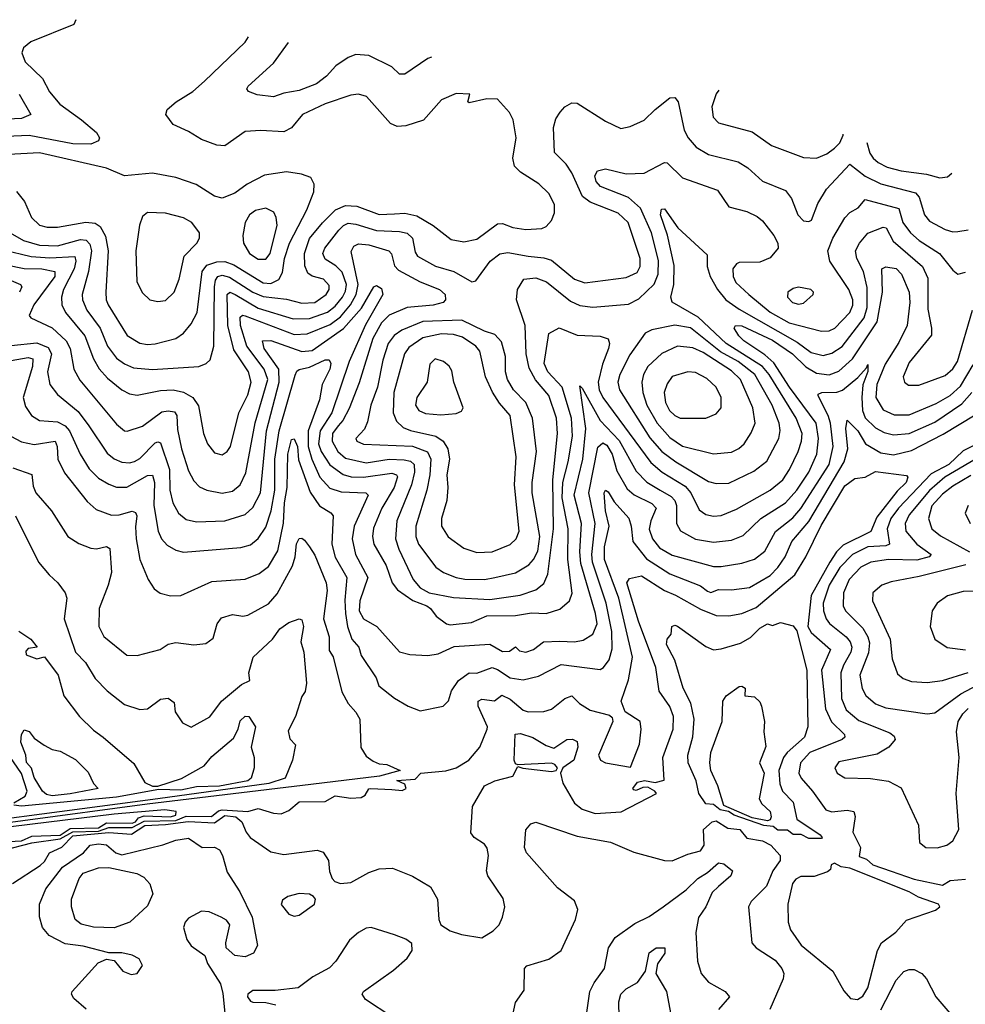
# Model space of a CAD drawing. Extents: x 1173029 to 1307123, y 522559 to 678521.
# Tile 620 of 623: x 1242798 to 1246474, y 666346 to 670174. Entities that reach past the tile are written whole.
import ezdxf

# ---------------------------------------------------------------- set-up
doc = ezdxf.new("R2010")
doc.units = 0

msp = doc.modelspace()

# ---------------------------------------------------------------- linework, layer by layer
at = {"layer": '0CON10XD'}
for points in [[(1243016.7, 670173.9), (1243008.6, 670155), (1242841.9, 670088.1), (1242813.5, 670065), (1242806.4, 670045), (1242819.9, 670009.9), (1242887.3, 669945), (1242914, 669894), (1242954, 669845), (1243038.5, 669785), (1243096.5, 669735), (1243108.5, 669715), (1243105, 669702.5), (1243075, 669690), (1243005, 669691.5), (1242835, 669723.3), (1242715, 669719.1)], [(1242725, 669366.5), (1242813.2, 669315), (1242875, 669297.6), (1242945, 669294.6), (1243035, 669319.3), (1243056.9, 669316.9), (1243071.4, 669301.4), (1243076.9, 669275), (1243065.4, 669194.6), (1243041.6, 669105), (1243042.9, 669085), (1243059.6, 669045), (1243110.6, 668975), (1243140, 668905), (1243175, 668858.1), (1243205, 668836.2), (1243240.8, 668820.8), (1243315, 668814.3), (1243494, 668826), (1243522.8, 668837.2), (1243538.5, 668851.5), (1243553.3, 668905), (1243555.1, 669135), (1243559.4, 669160.6), (1243568.9, 669175), (1243585, 669180.8), (1243613.5, 669173.5), (1243705, 669114.1), (1243745, 669097.5), (1243835, 669087), (1243895, 669071.5), (1243945, 669074.8), (1243989.2, 669105), (1244000.5, 669125), (1244000.5, 669140.5), (1243978.5, 669165), (1243935, 669176.8), (1243918.3, 669188.3), (1243906.9, 669216.9), (1243905.2, 669265), (1243925, 669323.3), (1243975.6, 669384.4), (1244025.4, 669434.6), (1244065, 669451.9), (1244108.6, 669448.6), (1244195, 669417), (1244255, 669419.5), (1244295, 669421.3), (1244341.5, 669411.5), (1244405, 669373.8), (1244475, 669319.5), (1244525, 669310.3), (1244575, 669320.9), (1244655, 669380.7), (1244675, 669381.6), (1244715, 669365.9), (1244765, 669357.8), (1244828.3, 669361.7), (1244845, 669370), (1244865, 669393.3), (1244877, 669423), (1244876.5, 669455), (1244855, 669498.6), (1244816.4, 669536.4), (1244745, 669581.5), (1244721.5, 669605), (1244715.4, 669635), (1244728.2, 669715), (1244715.7, 669784.3), (1244702.6, 669812.6), (1244655, 669864.4), (1244613.5, 669866.5), (1244545, 669851.2), (1244540, 669855), (1244547.5, 669885), (1244495, 669886.9), (1244438, 669862), (1244367.2, 669782.8), (1244299.2, 669760.8), (1244265, 669758.4), (1244239.7, 669769.7), (1244145.6, 669875), (1244115, 669884.1), (1244085, 669880), (1243985, 669846.8), (1243898.1, 669805), (1243855, 669752.9), (1243825, 669737.5), (1243735, 669742.9), (1243675, 669738.8), (1243595, 669683.3), (1243564.2, 669685.8), (1243505, 669708.5), (1243455, 669739.5), (1243395, 669766.7), (1243366.9, 669805), (1243371.4, 669825), (1243406.9, 669855), (1243471.1, 669895), (1243517.1, 669935), (1243675, 670086.7), (1243687.7, 670106.7)], [(1244398.4, 670028.4), (1244385, 670023.4), (1244295, 669961.5), (1244275, 669961.9), (1244245, 669990), (1244155, 670034.6), (1244105, 670038.4), (1244075, 670027.3), (1244027.3, 669995), (1243990.9, 669955), (1243952.2, 669925), (1243885, 669899.2), (1243825, 669888.8), (1243785, 669874.1), (1243721.5, 669881.5), (1243688, 669895), (1243681.2, 669905), (1243686, 669915), (1243784.5, 670005), (1243843.5, 670085.7)], [(1242796.7, 669885), (1242841.4, 669805), (1242805, 669789.2), (1242695, 669785.2)], [(1245516, 669900.4), (1245505, 669885.5), (1245488.2, 669835), (1245493.1, 669795), (1245515, 669773.2), (1245645, 669738), (1245720.8, 669685), (1245845, 669637.8), (1245895, 669635.5), (1245935, 669652.5), (1245965.8, 669674.2), (1245985.8, 669695), (1245999.2, 669725), (1245999.2, 669729.2)], [(1243636.2, 669105), (1243725, 669052.8), (1243861.2, 669011.2), (1243925, 669012.4), (1243995, 669036.9), (1244025, 669060.7), (1244053.4, 669095), (1244065, 669118.2), (1244068.1, 669145), (1244052.1, 669192.1), (1244026.6, 669216.6), (1243985, 669242.5), (1243976.5, 669265), (1243984.1, 669285.9), (1244039.1, 669355), (1244056.4, 669373.6), (1244075, 669382.3), (1244105, 669379), (1244185.2, 669354.8), (1244275, 669351), (1244303.7, 669343.7), (1244325, 669324.5), (1244335, 669270), (1244344.8, 669254.8), (1244415, 669215.8), (1244485.5, 669195.5), (1244555.7, 669154.3), (1244570.8, 669159.2), (1244626.4, 669235), (1244665, 669263.1), (1244695, 669268.4), (1244775, 669254), (1244835, 669248.4), (1244865, 669239.3), (1244954.6, 669164.6), (1244995, 669151.3), (1245155, 669171.1), (1245198.8, 669191.2), (1245209.5, 669215), (1245209.8, 669245), (1245163.6, 669385), (1245125, 669421.4), (1245015, 669464.8), (1244986.1, 669486.1), (1244945, 669578.2), (1244921.9, 669611.9), (1244877.3, 669657.2), (1244873.3, 669755), (1244882, 669788), (1244898.9, 669815), (1244917.1, 669835), (1244945, 669850.5), (1244965, 669850), (1245075, 669778.9), (1245135, 669751.4), (1245171.4, 669758.6), (1245225, 669783.8), (1245268.8, 669825), (1245325, 669870.6), (1245345, 669872), (1245358.1, 669855), (1245380.8, 669745), (1245396.8, 669715), (1245428, 669678), (1245475, 669649.6), (1245591.4, 669621.4), (1245628, 669598), (1245685, 669546.7), (1245775, 669509.5), (1245798.8, 669478.8), (1245823.1, 669415), (1245845, 669391.8), (1245865, 669389.2), (1245876.2, 669395), (1245900.9, 669459.1), (1245934.7, 669515), (1246025, 669611.8), (1246085, 669565.2), (1246145, 669535.2), (1246280.4, 669500.4), (1246294.4, 669484.4), (1246315.2, 669415.2), (1246335, 669390.3), (1246395, 669358.3), (1246425, 669348.9), (1246445, 669350), (1246485, 669356.9)], [(1246091.3, 669695.9), (1246103, 669655), (1246115.1, 669635.1), (1246135, 669618.9), (1246170.5, 669600.5), (1246225, 669585.8), (1246323.2, 669573.2), (1246375, 669558.8), (1246405, 669563.2), (1246421.9, 669576.6)], [(1243295, 668911.2), (1243325, 668914.1), (1243405, 668933.8), (1243435, 668955.5), (1243465, 668991.5), (1243487.4, 669035), (1243507.7, 669195), (1243525, 669219.5), (1243565, 669233), (1243595, 669234.2), (1243630.6, 669220.6), (1243745, 669151.5), (1243775, 669148.7), (1243806, 669164), (1243819.2, 669190.8), (1243828.1, 669245), (1243847.5, 669305), (1243914.8, 669435), (1243942.1, 669505), (1243943.1, 669535), (1243929.8, 669559.8), (1243893.9, 669573.9), (1243835, 669582.6), (1243750.3, 669569.7), (1243682, 669535), (1243635, 669499.4), (1243585, 669480), (1243555, 669487.3), (1243483.6, 669533.6), (1243405, 669560.4), (1243315, 669576.9), (1243205, 669567.2), (1243135, 669596.7), (1242875, 669656.7), (1242755, 669649.7)], [(1242745, 669220.9), (1242815, 669206.9), (1242884.9, 669204.9), (1242934.5, 669195), (1242934.4, 669175), (1242852.7, 669065), (1242834.4, 669024.4), (1242841.2, 669015), (1242925, 668975.7), (1242978.6, 668925), (1242994.4, 668895), (1243009.2, 668815), (1243032.2, 668772.2), (1243175, 668601.5), (1243205, 668575.6), (1243216.4, 668573.6), (1243275, 668594.1), (1243350.8, 668649.2), (1243375, 668653.6), (1243399.4, 668649.4), (1243409.6, 668635), (1243411.2, 668581.2), (1243427.2, 668505), (1243455, 668420), (1243475, 668381.5), (1243497.6, 668357.6), (1243525.2, 668345.2), (1243585, 668333.1), (1243625, 668341.3), (1243655.4, 668365), (1243677.3, 668412.7), (1243713.4, 668606.6), (1243763.2, 668775), (1243748.8, 668815), (1243680.6, 668905), (1243656.8, 668985), (1243655, 669017.8), (1243664.4, 669025.6), (1243675, 669023.2), (1243865, 668950.6), (1243915, 668952), (1244005, 668989.1), (1244045, 669018.3), (1244084.2, 669065.8), (1244106, 669105), (1244113.6, 669145), (1244087.2, 669272.8), (1244097, 669293), (1244115, 669302.2), (1244155, 669298.5), (1244233.3, 669275), (1244243.4, 669263.4), (1244255, 669217.3), (1244270.1, 669200.1), (1244355, 669154.8), (1244430.6, 669125), (1244451.5, 669105), (1244453.3, 669085), (1244444.2, 669075), (1244405.5, 669064.5), (1244304.8, 669055.2), (1244235, 669025.2), (1244205, 668995.7), (1244170.7, 668935), (1244117.9, 668762.1), (1244078.3, 668661.7), (1244054.8, 668615), (1244036.1, 668595), (1244013.9, 668565), (1244013.2, 668535), (1244035, 668495.7), (1244065, 668469.8), (1244145, 668451.5), (1244234.9, 668465.1), (1244293.1, 668463.1), (1244317.2, 668457.2), (1244331.3, 668445), (1244333.3, 668415), (1244321.7, 668365), (1244264.1, 668225), (1244259, 668155), (1244271.6, 668115), (1244327.5, 667997.5), (1244354.6, 667965), (1244389.6, 667945), (1244485, 667928.1), (1244625, 667920), (1244743, 667937), (1244805, 667956.9), (1244835, 667982.2), (1244851.2, 668018.8), (1244872.5, 668195), (1244870.3, 668385), (1244888.7, 668565), (1244885.1, 668625), (1244855, 668712.9), (1244803.7, 668773.7), (1244779, 668819), (1244766.4, 668875), (1244762.5, 668985), (1244729.2, 669085), (1244732.9, 669125), (1244757.5, 669165), (1244805, 669170.3), (1244845.4, 669155), (1244939.6, 669079.6), (1244975, 669062.4), (1245025.9, 669055.9), (1245165, 669068.5), (1245205, 669088.2), (1245263.8, 669146.2), (1245280, 669185), (1245281.9, 669238.1), (1245253.7, 669345), (1245211.7, 669441.7), (1245165, 669482.3), (1245056.4, 669525), (1245039.1, 669545), (1245033.2, 669566.8), (1245043.8, 669586.2), (1245075, 669594.6), (1245155, 669574.8), (1245225, 669577.5), (1245305, 669618.6), (1245315, 669616.9), (1245375, 669559.1), (1245510.5, 669510.5), (1245555, 669445.7), (1245625, 669428), (1245665, 669409.2), (1245685, 669392.5), (1245730, 669335), (1245745.5, 669305), (1245746.2, 669285), (1245715, 669247.7), (1245675, 669231.2), (1245595, 669230), (1245584.4, 669225), (1245570.4, 669205), (1245571.7, 669175), (1245581.6, 669151.6), (1245631.8, 669105), (1245715, 669037.4), (1245789.6, 668995), (1245915, 668962.4), (1245945, 668964.8), (1245966.6, 668975), (1246025.1, 669034.9), (1246036.3, 669063.7), (1246036.8, 669085), (1246021.1, 669125), (1245946.8, 669235), (1245938.9, 669275), (1245958.8, 669325), (1246006, 669404), (1246025, 669424), (1246057.5, 669442.5), (1246085, 669475.4), (1246215, 669440.3), (1246231.6, 669385), (1246260.8, 669345), (1246295, 669314.8), (1246373.4, 669265), (1246425, 669200.5), (1246445, 669184.4), (1246475, 669191.9)], [(1242785.9, 669505.9), (1242817.3, 669467.3), (1242844.6, 669405), (1242875, 669375.4), (1242905, 669367.3), (1242945, 669367.4), (1243055, 669386.7), (1243092.2, 669382.2), (1243110.4, 669370.4), (1243131.9, 669331.9), (1243142, 669275), (1243132.7, 669115), (1243133.8, 669085), (1243141.6, 669065), (1243216.1, 668946.1), (1243265, 668916.5), (1243295, 668911.2)], [(1243335, 669077.9), (1243365, 669082.7), (1243398.5, 669115), (1243418.5, 669165), (1243436.9, 669255), (1243486.7, 669305), (1243497.5, 669325), (1243497.1, 669345), (1243467.8, 669385), (1243435, 669403.4), (1243365, 669422.3), (1243295, 669424), (1243275, 669408.8), (1243264.4, 669375), (1243249.1, 669275), (1243253.5, 669155), (1243275, 669111.4), (1243304.2, 669085), (1243335, 669077.9)], [(1243755, 669242.8), (1243771.5, 669265), (1243798.6, 669375), (1243795.3, 669405.3), (1243785.6, 669425), (1243755, 669441.2), (1243715, 669432.2), (1243691.8, 669415), (1243674.8, 669385), (1243665.2, 669335), (1243667.7, 669305), (1243690.9, 669265), (1243725, 669243.2), (1243755, 669242.8)], [(1244266.2, 668396.2), (1244253.4, 668355), (1244205.9, 668275), (1244173.5, 668196.5), (1244169, 668165), (1244174.3, 668135), (1244222.5, 668052.5), (1244246.2, 667985), (1244267, 667957), (1244326.2, 667916.2), (1244380.6, 667895), (1244395.5, 667885), (1244417.5, 667855), (1244457.1, 667825), (1244471, 667821), (1244555, 667830.3), (1244614.3, 667855.7), (1244725, 667857.3), (1244787.6, 667867.6), (1244845, 667865.3), (1244897.3, 667882.7), (1244935.2, 667914.8), (1244945.2, 667944.8), (1244928.8, 668075), (1244929.6, 668195), (1244907.1, 668315), (1244910, 668375), (1244930.7, 668455), (1244946.5, 668555), (1244943.7, 668625), (1244906.4, 668745), (1244850.6, 668805), (1244836.6, 668836.6), (1244855, 668954), (1244895, 668976.5), (1244965, 668947.5), (1245055, 668943.5), (1245085, 668933.1), (1245090.6, 668915), (1245087.3, 668895), (1245063.2, 668835), (1245047, 668765), (1245051.1, 668735), (1245065, 668704.7), (1245251.9, 668451.9), (1245295, 668415.2), (1245385, 668360.7), (1245406.5, 668335), (1245438.8, 668268.8), (1245465, 668250.6), (1245495, 668244.2), (1245525, 668246.6), (1245585, 668270.9), (1245715.8, 668344.2), (1245764.6, 668385.4), (1245791, 668425), (1245824, 668495), (1245836.7, 668535), (1245839.1, 668565), (1245815.8, 668625), (1245711.3, 668795), (1245685.4, 668825.4), (1245544.9, 668914.9), (1245435, 669017.2), (1245335, 669075.5), (1245329.2, 669095), (1245340.9, 669145), (1245342, 669218), (1245315.9, 669335.9), (1245289.5, 669415), (1245293.3, 669436.7), (1245305, 669438.2), (1245356.2, 669365), (1245470.2, 669260.2), (1245470.5, 669215), (1245481.6, 669175), (1245510.2, 669125), (1245542.6, 669085), (1245595, 669048.5), (1245820.4, 668920.4), (1245875, 668879.6), (1245921.9, 668868.1), (1245955, 668876.9), (1245995, 668903.9), (1246081.2, 669015), (1246091.8, 669055), (1246092.1, 669132.1), (1246077.9, 669195), (1246052.8, 669245), (1246047.5, 669275), (1246061.9, 669305), (1246095, 669343.9), (1246155, 669367.8), (1246166.8, 669365), (1246193, 669313), (1246306.9, 669215), (1246328.8, 669168.8), (1246327.9, 669047.9), (1246342.5, 668975), (1246342.1, 668947.9), (1246255, 668840.5), (1246232.5, 668785), (1246237.1, 668765), (1246252.4, 668752.4), (1246293.6, 668753.6), (1246395, 668790.6), (1246425, 668816.7), (1246443.4, 668845), (1246501.4, 669045)], [(1242735, 669279), (1242842.9, 669252.9), (1242915, 669248), (1243012.8, 669252.8), (1243016.8, 669235), (1243010.4, 669205), (1242969, 669125), (1242960.8, 669095), (1242961.9, 669065), (1242976.2, 669035), (1243052, 668945), (1243084.8, 668855), (1243106.9, 668816.9), (1243139.9, 668779.9), (1243195.2, 668735.2), (1243225, 668719.7), (1243255, 668714.7), (1243345, 668732.1), (1243395, 668734.4), (1243435.5, 668725.5), (1243471.5, 668705), (1243493, 668673), (1243512.1, 668565), (1243527.9, 668525), (1243555, 668489.4), (1243585, 668482.5), (1243605, 668495.6), (1243617.1, 668515), (1243650.4, 668645), (1243685, 668715.6), (1243697.3, 668765), (1243687.2, 668805), (1243630.4, 668890.4), (1243607.6, 668985), (1243604.2, 669105), (1243615, 669114.3), (1243636.2, 669105)], [(1242765, 668849.1), (1242831.1, 668861.1), (1242848.9, 668855), (1242848.6, 668825), (1242811.4, 668705), (1242820.4, 668670.4), (1242844.7, 668635), (1242875, 668615.7), (1242945, 668610.2), (1242975.3, 668595.3), (1242992.1, 668575), (1243033.9, 668485), (1243068.2, 668428.2), (1243105, 668391.6), (1243145, 668367.9), (1243175, 668356.8), (1243215, 668356.7), (1243295, 668402.2), (1243315, 668402.5), (1243321.8, 668375), (1243319, 668285), (1243336.9, 668185), (1243349.6, 668155), (1243371, 668131), (1243405, 668110.9), (1243435, 668104.1), (1243658.1, 668121.9), (1243695, 668132.7), (1243725, 668156.9), (1243755, 668200.9), (1243776.1, 668263.9), (1243790.5, 668345), (1243789.7, 668465), (1243806.5, 668575), (1243868.7, 668791.3), (1243875, 668807.1), (1243885, 668813.6), (1243925, 668822.4), (1243985, 668852.1), (1244001.3, 668851.3), (1244007.8, 668837.8), (1244004.3, 668815), (1243973.9, 668756.1), (1243963.7, 668696.3), (1243919.5, 668575), (1243920, 668515), (1243934.3, 668465), (1243965, 668395.3), (1244003.1, 668353.1), (1244048.3, 668338.3), (1244143.8, 668335), (1244152.5, 668325), (1244098.7, 668205), (1244090.8, 668155), (1244103.6, 668095), (1244151.7, 668005), (1244120.5, 667915), (1244118, 667875), (1244134.2, 667844.2), (1244186.8, 667815), (1244275, 667715.7), (1244315, 667705.6), (1244385, 667701.5), (1244425, 667708.2), (1244487.3, 667737.3), (1244625, 667746.1), (1244675, 667718.1), (1244701.7, 667718.3), (1244725, 667735.6), (1244740.7, 667720.7), (1244765, 667714.5), (1244795, 667724.7), (1244834.8, 667755.2), (1244897.4, 667757.4), (1244955, 667755.2), (1244988.8, 667761.2), (1245025.7, 667784.3), (1245042.9, 667825), (1245036.5, 667865), (1244979.4, 668059.4), (1244975.6, 668105), (1244981.6, 668215), (1244952.9, 668325), (1244987.2, 668465), (1244999.1, 668585), (1244975, 668750), (1244985, 668741.2), (1245055, 668616.2), (1245128, 668538), (1245195, 668418.6), (1245236.2, 668376.2), (1245287.8, 668345), (1245330.3, 668320.3), (1245344.4, 668304.4), (1245351.4, 668285), (1245350.6, 668215), (1245367, 668187), (1245425, 668154.3), (1245495, 668143.2), (1245565, 668150.7), (1245611, 668169), (1245678.4, 668235), (1245775, 668296.1), (1245819.1, 668345), (1245866.2, 668415), (1245897.2, 668485), (1245902.7, 668545), (1245893.5, 668605), (1245790.4, 668745), (1245730.2, 668840.2), (1245695, 668871.1), (1245613.3, 668925), (1245593.1, 668945), (1245575.7, 668975), (1245580, 668985), (1245605, 668984), (1245725, 668927.5), (1245802.2, 668875), (1245853.7, 668823.7), (1245895, 668799.3), (1245945, 668793.3), (1245982.8, 668807.2), (1246035, 668855.7), (1246130.6, 668999.4), (1246151.7, 669115), (1246148.9, 669205), (1246165, 669212.5), (1246205, 669206.1), (1246225.9, 669185), (1246255.7, 669115), (1246257.9, 669075), (1246247.2, 668985), (1246215, 668919.1), (1246162.2, 668835), (1246130.1, 668755), (1246125.7, 668705), (1246155, 668656.5), (1246197.2, 668637.2), (1246255, 668638), (1246361.1, 668681.1)], [(1242765, 669159.8), (1242801.5, 669145), (1242806.9, 669135), (1242797.6, 669115)], [(1242765, 668907.8), (1242865, 668918.1), (1242909.5, 668899.5), (1242922, 668875), (1242906.1, 668805), (1242915.3, 668755), (1242945, 668717.2), (1243025, 668650.3), (1243067.3, 668595), (1243138.4, 668488.4), (1243165, 668466.5), (1243195, 668453.2), (1243225, 668450.9), (1243245, 668456.1), (1243265, 668468.4), (1243325, 668528.2), (1243335, 668533.1), (1243345, 668528.5), (1243380.3, 668425), (1243382, 668345), (1243393.9, 668295), (1243415, 668255.4), (1243445, 668231.1), (1243485, 668221.2), (1243595, 668225.8), (1243675, 668250.3), (1243705, 668277.3), (1243733.8, 668335), (1243757.8, 668575), (1243806.6, 668765), (1243804.9, 668815), (1243749, 668895), (1243742.3, 668925), (1243775, 668926.5), (1243895, 668883.5), (1243935, 668888.1), (1244056.9, 668973.1), (1244127.1, 669052.9), (1244175, 669135.6), (1244185, 669140), (1244205, 669129.2), (1244209.2, 669105), (1244142.9, 668987.1), (1244079.2, 668845), (1244011.4, 668645), (1243966.7, 668575), (1243959.4, 668525), (1243970.6, 668495), (1244003.1, 668443.1), (1244055.6, 668405.6), (1244086.5, 668396.5), (1244135, 668395.1), (1244245, 668411.2), (1244262.5, 668405), (1244266.2, 668396.2)], [(1245825, 669068.2), (1245845, 669072.2), (1245882.5, 669105), (1245883.3, 669115), (1245873.3, 669125), (1245825, 669134.4), (1245805, 669129.4), (1245784.4, 669115), (1245783.1, 669095), (1245802, 669075), (1245825, 669068.2)], [(1244605, 667997), (1244645, 668004.8), (1244725, 668023.9), (1244777.5, 668055), (1244795.8, 668075), (1244811.9, 668108.1), (1244820.4, 668165), (1244790.4, 668335), (1244790.1, 668375), (1244807.1, 668495), (1244792, 668625), (1244765.4, 668685.4), (1244717.7, 668735), (1244694.8, 668775), (1244686.9, 668805), (1244686.6, 668865), (1244671.3, 668921.3), (1244645, 668950.4), (1244605, 668962.3), (1244516.3, 669006.3), (1244365, 669000.7), (1244283.3, 668966.6), (1244253.3, 668946.7), (1244230.6, 668915), (1244209.9, 668849.9), (1244189.5, 668745), (1244163.4, 668675), (1244149.8, 668610.2), (1244138.6, 668581.4), (1244105, 668545.8), (1244108.6, 668535), (1244135, 668523.9), (1244325, 668515.4), (1244383.5, 668493.5), (1244396.1, 668465), (1244391.8, 668405), (1244380.7, 668345), (1244338.3, 668205), (1244338.4, 668165), (1244348, 668135), (1244415.6, 668045.6), (1244445, 668025.3), (1244494.2, 668005), (1244529.1, 667999.1), (1244605, 667997)], [(1245505, 668370.5), (1245555, 668372.6), (1245652, 668418), (1245702.9, 668457.1), (1245748.9, 668545), (1245753.8, 668576.2), (1245750.2, 668605), (1245723.2, 668675), (1245655.2, 668795), (1245591.1, 668845), (1245522.6, 668882.6), (1245405, 668975.8), (1245345, 668986), (1245255, 668968.7), (1245229.4, 668955), (1245169.2, 668870.8), (1245130.7, 668795), (1245122.6, 668765), (1245129.5, 668735), (1245248, 668548), (1245293.9, 668495), (1245348.2, 668455), (1245475, 668378.8), (1245505, 668370.5)], [(1244575, 668102), (1244635, 668104.7), (1244705, 668133.1), (1244727.7, 668155), (1244740, 668185), (1244721.1, 668365), (1244727.6, 668475), (1244705.3, 668635), (1244662.8, 668682.8), (1244636.2, 668726.2), (1244608.6, 668785), (1244586.8, 668885), (1244571.8, 668905), (1244519.4, 668939.4), (1244485, 668950.3), (1244438, 668952), (1244365, 668936.8), (1244311.2, 668898.8), (1244293.4, 668875), (1244252.5, 668725), (1244250.2, 668645), (1244262.7, 668612.7), (1244288.6, 668588.6), (1244316.8, 668576.8), (1244415.2, 668555.2), (1244444.7, 668535), (1244462.4, 668505), (1244468.4, 668465), (1244459, 668405), (1244463, 668355), (1244458.6, 668305), (1244437.8, 668235), (1244437.5, 668205), (1244463.4, 668163.4), (1244525, 668118.8), (1244575, 668102)], [(1245495, 668485.9), (1245565, 668493.1), (1245593.6, 668506.4), (1245614.7, 668525.3), (1245641.9, 668568.1), (1245656.8, 668605), (1245647.6, 668665), (1245599.6, 668775), (1245565, 668808.7), (1245455, 668880.4), (1245415, 668898.6), (1245355, 668905.2), (1245294, 668876), (1245239.5, 668825), (1245222.5, 668795), (1245216.5, 668765), (1245220.6, 668725), (1245235.5, 668675), (1245276.6, 668605), (1245325, 668549), (1245375, 668515.2), (1245495, 668485.9)], [(1244435, 668638), (1244495, 668642.7), (1244515, 668651.4), (1244521.4, 668665), (1244485.3, 668765.3), (1244478.2, 668808.2), (1244467.1, 668827.1), (1244445.8, 668845), (1244413.8, 668855), (1244391.8, 668835), (1244381.8, 668765), (1244342.5, 668705), (1244336.9, 668675), (1244350, 668655), (1244375, 668642.9), (1244435, 668638)], [(1245080.2, 668520.2), (1245101.1, 668485), (1245119.9, 668419.9), (1245159.7, 668349.7), (1245186.5, 668326.5), (1245255, 668293), (1245272.4, 668275), (1245251, 668225), (1245245, 668192.5), (1245258, 668155), (1245285, 668121), (1245335, 668092.3), (1245495, 668048.4), (1245525, 668047.6), (1245605, 668060.7), (1245655, 668076.6), (1245695, 668107.8), (1245736.5, 668183.5), (1245803.1, 668236.9), (1245835, 668273.9), (1245944.3, 668445), (1245960.7, 668515), (1245949.6, 668605), (1245940.8, 668635), (1245901.3, 668711.3), (1245902.3, 668717.8), (1245916, 668724), (1245974.5, 668725.5), (1245996.7, 668733.3), (1246056.7, 668783.3), (1246090, 668820), (1246095, 668833.3), (1246095, 668806.7), (1246075.9, 668754.1), (1246071.4, 668705), (1246073.9, 668655), (1246085, 668626.6), (1246125, 668587.1), (1246158.6, 668568.6), (1246195, 668560.4), (1246255, 668565.5), (1246355, 668608.6), (1246459.9, 668680.1), (1246498.6, 668725)], [(1246361.1, 668681.1), (1246415, 668712.2), (1246455, 668748.7), (1246505, 668831.8)], [(1245465, 668624.4), (1245505, 668641.5), (1245524.6, 668665), (1245524.6, 668705), (1245505.4, 668745), (1245468.7, 668778.7), (1245425, 668801.8), (1245395, 668804.5), (1245335, 668786.2), (1245315, 668758.6), (1245302.7, 668725), (1245309, 668685), (1245324.6, 668654.6), (1245345, 668634.7), (1245365, 668625.3), (1245465, 668624.4)], [(1242735.6, 666945), (1242845, 666973.6), (1242955, 666988.9), (1243005, 667016.7), (1243105, 667018.9), (1243145, 667033.8), (1243235, 667033.6), (1243281.7, 667058.3), (1243405, 667060.1), (1243445, 667077.3), (1243543.9, 667076.1), (1243571.6, 667098.4), (1243585, 667101.9), (1243685, 667096), (1243725, 667107.2), (1243785, 667089.1), (1243815, 667086.8), (1243845, 667099), (1243885, 667132.5), (1243985, 667134.9), (1244025, 667156.3), (1244085, 667147.8), (1244125, 667149.3), (1244141.4, 667158.6), (1244155, 667183.5), (1244162.5, 667185), (1244245, 667180.5), (1244285, 667177.4), (1244300.8, 667185), (1244295, 667202), (1244263.8, 667216.2), (1244335, 667221.1), (1244357.5, 667245), (1244455, 667253.9), (1244495, 667264.8), (1244544.4, 667295), (1244586.2, 667345), (1244615.9, 667415), (1244617.2, 667425), (1244580, 667505), (1244580.8, 667525), (1244595, 667531.9), (1244643.9, 667526.1), (1244672.6, 667547.4), (1244705, 667531.7), (1244755, 667489.2), (1244775, 667483.2), (1244835, 667484), (1244865, 667493.2), (1244917.3, 667535), (1244945, 667545.8), (1244974, 667515), (1245015, 667489.1), (1245090.5, 667470.5), (1245100.7, 667460.7), (1245103.3, 667445), (1245047.8, 667315), (1245056.1, 667295), (1245075, 667284.9), (1245171.8, 667268.2), (1245207, 667357), (1245213.6, 667415), (1245209.4, 667445), (1245152.3, 667482.3), (1245135.5, 667525), (1245165, 667608), (1245180.5, 667695), (1245127.7, 667925), (1245071, 668075), (1245072, 668125), (1245089.6, 668205), (1245074.6, 668265), (1245070, 668335), (1245075, 668344.3), (1245085, 668338.2), (1245109.2, 668299.2), (1245165.6, 668235.6), (1245174.8, 668204.8), (1245180.9, 668145), (1245235, 668078.1), (1245325, 668020), (1245445, 667973.4), (1245471.8, 667951.8), (1245485, 667946.9), (1245515, 667959), (1245565, 667957.6), (1245635, 667966.4), (1245715, 668012.7), (1245745, 668043.7), (1245773.5, 668085), (1245800, 668145), (1245865, 668222.9), (1246003.1, 668455), (1246017.7, 668505), (1246009.1, 668585), (1246015, 668617.5), (1246055.6, 668575), (1246085.5, 668525.5), (1246145, 668490.5), (1246195, 668482.1), (1246265, 668499.4), (1246387.9, 668562.1), (1246511.7, 668638.3)], [(1242764.4, 668554.4), (1242805, 668532.8), (1242855, 668522.4), (1242935.8, 668535.8), (1242944.5, 668514.5), (1242946.2, 668465), (1242972.5, 668412.5), (1243060.6, 668300.6), (1243095, 668270), (1243155, 668247.2), (1243185, 668248.4), (1243235, 668262.6), (1243248.1, 668258.1), (1243252.9, 668245), (1243247.9, 668202.1), (1243251.3, 668155), (1243264.7, 668075), (1243297.7, 667997.7), (1243321.4, 667961.4), (1243343.8, 667943.8), (1243385, 667933.6), (1243424.6, 667935.4), (1243545, 667990), (1243675, 667998.8), (1243728.9, 668021.1), (1243765, 668048.2), (1243801.4, 668108.6), (1243823.6, 668216.4), (1243827.2, 668295), (1243838.1, 668355), (1243840.8, 668485), (1243855, 668541.4), (1243865, 668544.3), (1243877.9, 668515), (1243882.5, 668462.5), (1243927.6, 668337.6), (1243963.9, 668283.9), (1244007, 668257), (1244016.2, 668245), (1244011.1, 668135), (1244024.9, 668084.9), (1244069.3, 668005), (1244062.6, 667917.4), (1244065.2, 667865.2), (1244071.9, 667815), (1244089.8, 667765), (1244115.9, 667735), (1244125, 667701.9), (1244183.8, 667615), (1244193.6, 667583.6), (1244255, 667536.7), (1244308, 667505), (1244355, 667486.7), (1244444.4, 667505.6), (1244464.6, 667525.4), (1244476.7, 667565), (1244504, 667605), (1244545, 667634.7), (1244575, 667633.7), (1244635, 667654.7), (1244655, 667648.1), (1244705, 667615.3), (1244755, 667607.4), (1244815, 667621.4), (1244902.6, 667667.4), (1245055, 667647.8), (1245067.2, 667655), (1245089.1, 667685), (1245101.7, 667728.3), (1245099.4, 667795), (1245077.8, 667905), (1245024.4, 668065), (1245021.8, 668095), (1245034.6, 668215), (1245010.1, 668335), (1245045, 668512.5), (1245065, 668529.3), (1245080.2, 668520.2)], [(1246617.8, 668575), (1246465, 668497.9), (1246409.5, 668445), (1246341.1, 668408.9), (1246213.8, 668275), (1246183.7, 668235), (1246170, 668195), (1246179.2, 668135), (1246165, 668128.2), (1246095, 668124.9), (1246035.2, 668095), (1245986.2, 668043.8), (1245945.2, 667975), (1245921.7, 667905), (1245923, 667875), (1245932.4, 667845), (1245946.1, 667826.1), (1246010.5, 667775), (1246026, 667755), (1246032.1, 667735), (1246028.8, 667715), (1245999.8, 667665), (1245990.5, 667635), (1245993.2, 667535), (1246011.1, 667491.1), (1246060.4, 667449.6), (1246181, 667401), (1246197.8, 667387.8), (1246201.5, 667375), (1246176.2, 667345), (1246131.1, 667318.9), (1245982, 667288), (1245966.9, 667265), (1245975.5, 667245), (1246005, 667226.5), (1246105, 667223.4), (1246175, 667212.8), (1246225, 667187.8), (1246292.4, 667042.4), (1246295.7, 666975), (1246320, 666955), (1246365, 666953.8), (1246402, 666965), (1246425, 666981.1), (1246448.9, 667025), (1246438.1, 667165), (1246450, 667305), (1246439.7, 667405), (1246445.9, 667445), (1246463.6, 667475), (1246485, 667496.2)], [(1246529.3, 668475), (1246394.1, 668395), (1246335, 668343.1), (1246255, 668249), (1246239.8, 668215), (1246242.5, 668185), (1246285.3, 668135), (1246341.5, 668095), (1246332.9, 668085), (1246285, 668072.1), (1246175, 668075.4), (1246106.9, 668065), (1246067.5, 668045), (1246022.7, 667997.3), (1246000, 667945), (1245999, 667895), (1246008.4, 667875), (1246075, 667807.6), (1246095.1, 667775.1), (1246100.8, 667750.8), (1246098.1, 667711.9), (1246064.2, 667625), (1246073.4, 667573.4), (1246086.7, 667546.7), (1246124.4, 667514.4), (1246165, 667498.1), (1246325, 667474.6), (1246355, 667479.1), (1246456.7, 667553.3), (1246635, 667647.8)], [(1242771.5, 668431.5), (1242845.9, 668405.9), (1242850.8, 668360.8), (1242860.9, 668335), (1242922.2, 668265), (1242985.6, 668165), (1243027.9, 668137.9), (1243075, 668119.1), (1243096.3, 668116.3), (1243135, 668126.1), (1243148.6, 668118.6), (1243154.7, 668025), (1243142.7, 667975), (1243107.5, 667885), (1243105.3, 667815), (1243125, 667775.5), (1243215, 667703.5), (1243255, 667702.5), (1243344.6, 667725.4), (1243375, 667745.6), (1243405, 667752.1), (1243475, 667743.5), (1243521.5, 667748.5), (1243550.5, 667769.5), (1243565.4, 667825), (1243582.1, 667847.9), (1243625, 667861.3), (1243665, 667854.6), (1243685, 667858.5), (1243765, 667903.3), (1243798.8, 667941.2), (1243858.9, 668051.1), (1243869.3, 668085), (1243874.5, 668135.5), (1243885, 668157.1), (1243895, 668158.6), (1243905, 668150.6), (1243925, 668124.6), (1243945, 668091.8), (1243990, 667985), (1243994, 667955), (1243978.5, 667845), (1244001.6, 667775), (1244001.5, 667721.5), (1244016.9, 667696.9), (1244051, 667561), (1244074.8, 667514.8), (1244105, 667481.9), (1244120.4, 667455), (1244124.6, 667344.6), (1244145, 667311.2), (1244171.7, 667291.7), (1244195, 667281.2), (1244225, 667278), (1244277.5, 667255), (1244196.8, 667233.2), (1243930.5, 667200.5), (1243294, 667124), (1242326, 666994)], [(1242770, 666815), (1242877.5, 666885), (1242895, 666901.4), (1242914.5, 666935), (1242962.6, 666957.4), (1243005, 667000.6), (1243145, 667014.2), (1243232.6, 667007.4), (1243285, 667040.7), (1243365.2, 667045.2), (1243453.6, 667056.4), (1243555, 667051.3), (1243595, 667080.4), (1243638.7, 667075), (1243661.9, 667055), (1243678.9, 667015), (1243694.5, 666995), (1243775, 666938.5), (1243825, 666927.8), (1243954.4, 666945.6), (1243977.6, 666937.6), (1243998.6, 666905), (1244002.6, 666862.6), (1244012.5, 666835), (1244023.4, 666823.4), (1244045, 666815.6), (1244085, 666818.9), (1244155, 666858), (1244195, 666872.5), (1244247.5, 666875), (1244325, 666844.2), (1244395, 666802), (1244421.9, 666755), (1244427.1, 666675), (1244435.7, 666655), (1244470.9, 666630.9), (1244515, 666616.9), (1244595, 666604.7), (1244639, 666631), (1244661.6, 666655), (1244675.3, 666685), (1244683.8, 666725), (1244677.4, 666757.4), (1244617.5, 666845), (1244613.3, 666865), (1244620.7, 666925), (1244615, 666952.5), (1244605, 666968.1), (1244564.5, 666994.5), (1244552.2, 667012.2), (1244558.1, 667115), (1244604.4, 667195), (1244645.6, 667215), (1244715, 667232.6), (1244735, 667270.8), (1244753.8, 667263.8), (1244865, 667251.2), (1244882.9, 667255), (1244888.8, 667265), (1244878.5, 667278.5), (1244865, 667283.6), (1244735, 667276.9), (1244725, 667281.1), (1244719.7, 667295), (1244723.8, 667396.2), (1244745, 667398.9), (1244793.2, 667383.2), (1244845, 667352.7), (1244875, 667342.2), (1244925, 667375.3), (1244947.1, 667377.1), (1244965, 667367.1), (1244968, 667345), (1244951.9, 667295), (1244909.7, 667265), (1244900, 667245), (1244909.6, 667205), (1244955, 667127.8), (1244985, 667104.7), (1245035, 667088.1), (1245135.9, 667094.1), (1245272.9, 667165), (1245266.9, 667175), (1245240.4, 667190.4), (1245221, 667189), (1245195, 667176.9), (1245185, 667180), (1245181.4, 667185), (1245199.9, 667210.1), (1245226.2, 667216.2), (1245268.5, 667208.5), (1245303, 667217), (1245298.3, 667305), (1245337.7, 667415), (1245339.8, 667465), (1245325, 667503.6), (1245283.8, 667563.8), (1245271, 667655), (1245203.5, 667835), (1245158.7, 667985), (1245169, 668001), (1245215, 668011.1), (1245304.3, 667954.3), (1245346.9, 667936.9), (1245445, 667882.1), (1245505, 667857.1), (1245554.1, 667855.9), (1245605, 667865.2), (1245660.9, 667889.1), (1245810.7, 668015), (1245854.1, 668085), (1245912.9, 668207.1), (1246005, 668361.2), (1246045, 668390.5), (1246085, 668395.7), (1246125, 668417.1), (1246245, 668402), (1246250.8, 668395), (1246243.8, 668375), (1246208.9, 668341.1), (1246129.6, 668240.4), (1246106.5, 668183.5), (1245999.1, 668130.9), (1245973.1, 668105), (1245947.5, 668065), (1245874.2, 667935), (1245861.8, 667815), (1245875, 667792), (1245949.5, 667725), (1245915.4, 667645), (1245930.4, 667495), (1245954, 667444), (1246003.6, 667395), (1246005.5, 667385), (1245995.2, 667374.8), (1245870, 667325), (1245832.6, 667285), (1245826.8, 667245), (1245835.4, 667225.4), (1245880, 667175), (1245931.3, 667101.3), (1245955, 667094.8), (1246015, 667100.8), (1246040, 667095), (1246045.5, 667075.5), (1246036.7, 667015), (1246066.1, 666956.1), (1246061.1, 666921.1), (1246090, 666910), (1246115, 666887.9), (1246185, 666862.9), (1246275, 666832.2), (1246385, 666809.1), (1246415, 666826.7), (1246475, 666832.3)], [(1246495, 668401.7), (1246425, 668360.8), (1246385, 668328.8), (1246344, 668284), (1246330.9, 668235), (1246344.1, 668195), (1246377.1, 668167.1), (1246489.6, 668105)], [(1246484.4, 668285), (1246473.5, 668255), (1246492.2, 668215)], [(1242782.5, 668245), (1242871.5, 668065), (1242912.5, 668015), (1242946.9, 667985), (1242975.6, 667945), (1242981.4, 667925), (1242970.8, 667845), (1243014.8, 667715), (1243053.8, 667675), (1243092.2, 667612.2), (1243138.7, 667565), (1243205, 667511.6), (1243265, 667491.5), (1243295.4, 667494.6), (1243345, 667532), (1243375.8, 667535.8), (1243398.6, 667518.6), (1243402.5, 667482.5), (1243430.4, 667440.4), (1243465, 667423.8), (1243537.1, 667462.9), (1243582.3, 667525), (1243660.7, 667589.3), (1243692.2, 667605), (1243688.6, 667635), (1243705.8, 667695), (1243780.8, 667765), (1243810, 667805), (1243845, 667830.9), (1243885, 667844), (1243895, 667840), (1243901.5, 667815), (1243891.1, 667755), (1243903.1, 667715), (1243913.5, 667595), (1243907.5, 667562.5), (1243895, 667542.5), (1243870.4, 667465), (1243841.3, 667408.7), (1243848.3, 667378.3), (1243870.5, 667355), (1243858.2, 667295), (1243830, 667225), (1243766.3, 667203.7), (1243334.9, 667145.1), (1242275, 667004.8)], [(1246475.4, 668054.6), (1246295, 668009), (1246185, 667988.2), (1246149.4, 667975), (1246114.7, 667945.3), (1246112.7, 667915), (1246182.1, 667765), (1246189.3, 667689.3), (1246210.5, 667630.5), (1246232.9, 667612.9), (1246265, 667600.4), (1246325, 667597.1), (1246385, 667605.2), (1246485, 667636.3)], [(1246535, 667952.5), (1246465, 667950.5), (1246405, 667933.5), (1246364.3, 667905), (1246345.6, 667875), (1246337.1, 667815), (1246355.8, 667765), (1246403.5, 667733.5), (1246475, 667723.5)], [(1245865, 666989.9), (1245836.4, 667006.4), (1245805, 667005.9), (1245782.7, 667022.7), (1245745, 667023.1), (1245727, 667037), (1245691.2, 667041.2), (1245575, 667081.7), (1245553.7, 667095), (1245521.4, 667101.4), (1245495, 667123), (1245464.7, 667125), (1245438, 667165), (1245427.7, 667215), (1245397, 667285), (1245395.6, 667314.4), (1245414.5, 667385.5), (1245419.8, 667455), (1245407.1, 667517.1), (1245377.3, 667575), (1245344.1, 667684.1), (1245312.7, 667745), (1245314.4, 667765), (1245330.4, 667785), (1245332.7, 667815), (1245345, 667820), (1245355, 667816.2), (1245465, 667737.3), (1245495, 667724.5), (1245525, 667727.5), (1245600.1, 667749.9), (1245638.6, 667771.4), (1245675, 667808.4), (1245705, 667824.7), (1245725, 667819.2), (1245755, 667829.8), (1245805, 667817.1), (1245818.4, 667798.4), (1245857.8, 667645), (1245862.2, 667425), (1245848.2, 667385), (1245781, 667325), (1245766.5, 667305), (1245749.4, 667255), (1245752.8, 667202.8), (1245763.3, 667175), (1245805, 667132.2), (1245819.1, 667065), (1245910, 667005), (1245917.9, 666995), (1245915, 666990), (1245865, 666989.9)], [(1242795, 667797.1), (1242841.9, 667765), (1242866.7, 667735), (1242831, 667729), (1242821.8, 667718.2), (1242823.3, 667705), (1242865, 667688.8), (1242895, 667696.9), (1242947.5, 667625), (1242969.2, 667545), (1243031.1, 667465), (1243085, 667411.6), (1243123.3, 667385), (1243241.7, 667281.7), (1243285, 667208.8), (1243313.8, 667193.8), (1243335, 667193.8), (1243426.6, 667223.4), (1243515, 667273.3), (1243545, 667308.8), (1243629.4, 667380.6), (1243647.2, 667415), (1243655, 667448), (1243675, 667466.7), (1243689.4, 667465), (1243715.3, 667424.7), (1243697.6, 667345), (1243710, 667305), (1243709.5, 667265), (1243698.1, 667225), (1243685.2, 667215), (1243575, 667194.2), (1243485, 667190.9), (1243425, 667179), (1243339.4, 667180.6), (1243175, 667151.4), (1242805, 667116.5), (1242775, 667119.7)], [(1245705, 667059.7), (1245645, 667070.8), (1245535, 667119.3), (1245512.4, 667195), (1245484.8, 667255), (1245480.4, 667285), (1245485.3, 667325), (1245528.6, 667445), (1245531.4, 667525), (1245543.8, 667545), (1245595, 667580.8), (1245605, 667582.5), (1245618, 667575), (1245616.7, 667545), (1245655, 667540.8), (1245675, 667522), (1245681.9, 667505), (1245693.3, 667445), (1245690.8, 667405), (1245697.9, 667347.9), (1245674, 667285), (1245692.2, 667245), (1245672.9, 667145), (1245682.4, 667125), (1245715.8, 667095.8), (1245719.7, 667075), (1245715, 667062.8), (1245705, 667059.7)], [(1242925, 667157), (1242901.9, 667161.9), (1242886.6, 667175), (1242855, 667227.2), (1242843.5, 667263.5), (1242825, 667285.8), (1242821.6, 667315), (1242803.1, 667365), (1242805.6, 667394.4), (1242815, 667413.3), (1242835, 667407.1), (1242855, 667381.2), (1242893, 667353), (1242925, 667336.7), (1242955, 667330), (1243015, 667297.5), (1243065, 667248.8), (1243084.5, 667204.5), (1243103.8, 667185), (1242995, 667164.4), (1242925, 667157)], [(1242775, 667128.9), (1242820, 667155), (1242827.4, 667175), (1242805, 667243.3), (1242759.6, 667309.6)], [(1242705, 666976.2), (1242805, 666981.2), (1242845, 666999.4), (1242955, 667003.7), (1242995, 667029.4), (1243105, 667031.4), (1243135, 667051), (1243235, 667050), (1243247.9, 667055), (1243259.8, 667070.2), (1243281.7, 667078.3), (1243385, 667074.5), (1243405, 667080.6), (1243405.9, 667095.9), (1243362.4, 667102.4), (1243165.1, 667085.1), (1242509.1, 667005)], [(1244714.4, 666305), (1244725, 666353.3), (1244759.3, 666400.7), (1244760, 666485), (1244770, 666495), (1244855, 666521.9), (1244902.9, 666555), (1244959.2, 666675), (1244967.8, 666715), (1244955, 666748.6), (1244888.4, 666798.4), (1244768.1, 666935), (1244760.6, 666955), (1244766.2, 667023.8), (1244785, 667047.8), (1244805, 667054.5), (1244965, 666999.3), (1245095, 666975.8), (1245185, 666937.3), (1245305, 666904.6), (1245335, 666903.9), (1245395, 666929.3), (1245445, 666942.6), (1245458.4, 666965), (1245456.7, 667025), (1245490, 667055), (1245505, 667059.5), (1245550.5, 667030.5), (1245597.6, 667025), (1245625, 666991.3), (1245685, 666981.9), (1245717.6, 666965), (1245754.6, 666925), (1245754.1, 666905), (1245725.7, 666865), (1245700.8, 666805), (1245641.9, 666745), (1245631.4, 666725), (1245644, 666585), (1245661.2, 666565), (1245735, 666517.5), (1245760.7, 666485), (1245768, 666465), (1245765.7, 666444.3), (1245714.6, 666325)], [(1243056.5, 666326.5), (1243008.3, 666368.3), (1243000, 666385), (1243002.5, 666395), (1243103.3, 666506.7), (1243135, 666521.2), (1243165, 666516.7), (1243198.8, 666475), (1243231.3, 666461.3), (1243255, 666466), (1243276.1, 666496.1), (1243262.7, 666522.7), (1243235, 666537.5), (1243195, 666545.7), (1243145, 666546), (1243045, 666572.5), (1242975, 666580.7), (1242912.8, 666612.8), (1242886.7, 666645), (1242875.3, 666685.3), (1242875.4, 666735), (1242899.6, 666795), (1242965, 666879.1), (1243045.7, 666935), (1243072.5, 666965), (1243105, 666969.6), (1243135, 666965.4), (1243172.5, 666935), (1243195, 666927.2), (1243354.4, 666965.6), (1243405, 666984.6), (1243455, 666991.2), (1243508, 666955), (1243555, 666956.9), (1243575, 666945.9), (1243586.6, 666925), (1243605, 666859.2), (1243653.6, 666783.6), (1243702.4, 666685), (1243723.1, 666575), (1243707.5, 666545), (1243675, 666530), (1243635, 666535.6), (1243601.2, 666565), (1243599.2, 666585), (1243614.4, 666655), (1243602.5, 666672.5), (1243580.8, 666685), (1243535, 666705.4), (1243505, 666708.2), (1243455, 666680.4), (1243441.2, 666665), (1243435.5, 666645), (1243447.5, 666597.5), (1243465, 666573.8), (1243517.5, 666535), (1243528.8, 666505), (1243578.2, 666425), (1243587.9, 666387.9), (1243597.8, 666285)], [(1245002, 666305), (1245014.8, 666395.2), (1245031.1, 666428.9), (1245071.5, 666485), (1245086.4, 666565), (1245113.1, 666605), (1245189.9, 666660.1), (1245245, 666687.8), (1245300, 666725), (1245389.4, 666790.6), (1245433.5, 666835), (1245472, 666858), (1245515, 666896.4), (1245535, 666892.2), (1245569.2, 666865), (1245561.9, 666845), (1245515, 666804.5), (1245489.8, 666780.2), (1245465.3, 666725), (1245437.3, 666682.7), (1245425.9, 666625), (1245433.1, 666513.1), (1245447.1, 666465), (1245475, 666431.8), (1245540, 666395), (1245557.5, 666375), (1245515, 666326)], [(1246055, 666364.2), (1246075, 666376.9), (1246095, 666409.4), (1246132.7, 666555), (1246148.2, 666585), (1246203.4, 666626.6), (1246245, 666672.5), (1246358.6, 666711.4), (1246374.7, 666725), (1246369.5, 666735), (1246292, 666762), (1246255, 666783.2), (1246025, 666875.4), (1245990.7, 666880.7), (1245965, 666894.5), (1245952.3, 666887.7), (1245950, 666870), (1245938.7, 666861.3), (1245886.7, 666843.3), (1245835, 666842.9), (1245815, 666832.3), (1245802.2, 666815), (1245783.8, 666735), (1245785.3, 666665), (1245794.7, 666635), (1245836.4, 666576.4), (1245959.4, 666475), (1246001.7, 666398.3), (1246028, 666368), (1246055, 666364.2)], [(1243165, 666643.6), (1243084.7, 666645.3), (1243037.2, 666657.2), (1243013.8, 666675), (1242999, 666725), (1242999.1, 666755), (1243029.4, 666835), (1243045, 666855.7), (1243104.2, 666875.8), (1243145, 666877.3), (1243253.3, 666855), (1243280.3, 666840.3), (1243304.2, 666814.2), (1243316, 666775), (1243295, 666729.2), (1243226.9, 666665), (1243165, 666643.6)], [(1243865, 666688), (1243885, 666692), (1243944, 666735), (1243948, 666755), (1243940, 666765), (1243924.2, 666774.2), (1243885, 666776.9), (1243840, 666765), (1243819.7, 666750.3), (1243815, 666733.3), (1243845, 666696.2), (1243865, 666688)], [(1244245, 666297.5), (1244142, 666365), (1244129.2, 666385), (1244134.5, 666395.5), (1244251.7, 666478.3), (1244304.4, 666525), (1244324.4, 666555), (1244322.5, 666582.5), (1244299.4, 666599.4), (1244255.6, 666615.6), (1244165, 666644.1), (1244145, 666641.6), (1244115, 666625.3), (1244080.7, 666595), (1244026.6, 666513.4), (1244002.4, 666487.6), (1243937.4, 666452.6), (1243880.5, 666410.5), (1243790.9, 666399.1), (1243705, 666400), (1243685, 666385.7), (1243683.8, 666375), (1243695, 666358.1), (1243705, 666354.4), (1243755, 666352.9), (1243794.3, 666344.3)], [(1245128.5, 666295), (1245127.5, 666355), (1245134.7, 666385), (1245155, 666406), (1245199.2, 666430.7), (1245231.1, 666475), (1245245, 666546), (1245272.5, 666565), (1245305.7, 666565.7), (1245306.2, 666545), (1245277, 666503), (1245270.6, 666465), (1245312.5, 666395), (1245333.1, 666285)], [(1246145.1, 666324.9), (1246205, 666439.4), (1246235, 666473.5), (1246255, 666481.8), (1246275, 666481.2), (1246304.4, 666465), (1246322.5, 666445), (1246359.3, 666375), (1246445.4, 666275)]]:
    msp.add_lwpolyline(points, dxfattribs=at)

doc.saveas('drawing.dxf')
